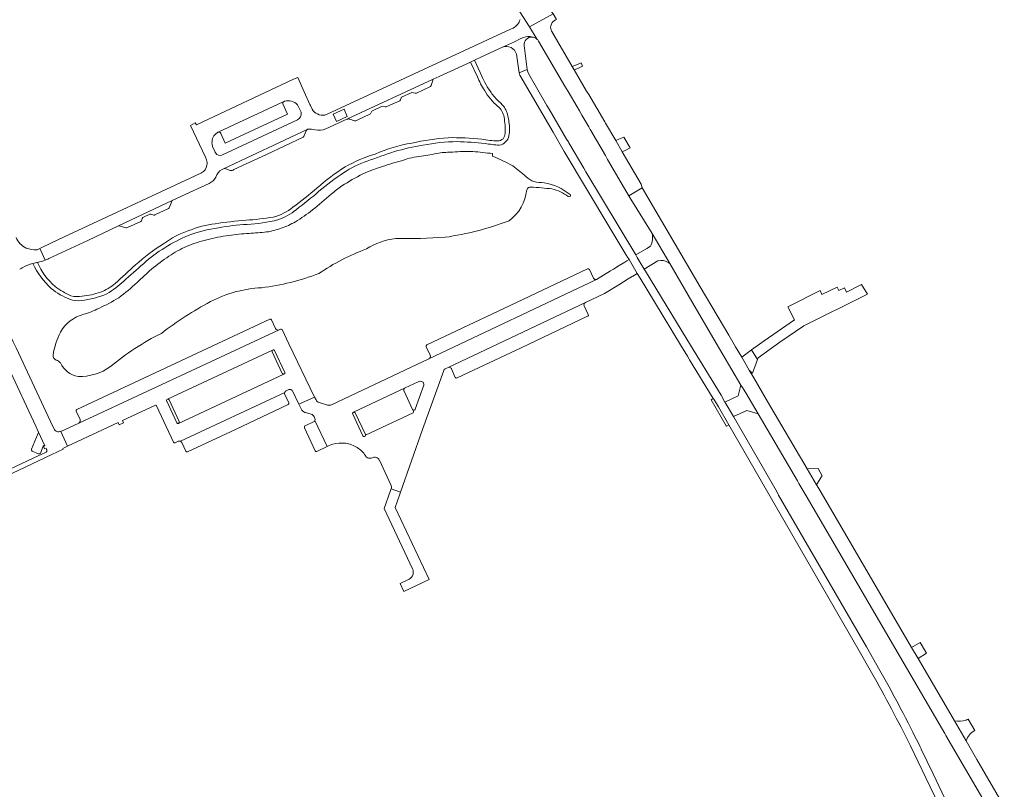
# Model space of a CAD drawing. Header units: metres. Extents: x 166325 to 190320, y 381923 to 404576.
# Tile 972 of 1056: x 182632 to 183000, y 384244 to 384532. Entities that reach past the tile are written whole.
import ezdxf

# ---------------------------------------------------------------- set-up
doc = ezdxf.new("R2010")
doc.units = ezdxf.units.M
for name, color, linetype, lineweight in [('B-WE-OG-WATER_MEER-GV', 8, 'Continuous', 18), ('B-WE-VH-VERHARDING_ASFALT-GV', 8, 'Continuous', 18), ('B-WE-VH-VERHARDING_BETON-GV', 8, 'Continuous', 18), ('B-WE-VH-VERHARDING_BETONSTRAATSTEEN-GV', 8, 'Continuous', 18), ('B-WE-VH-VERHARDING_STRAATBAKSTEEN-GV', 8, 'Continuous', 18)]:
    doc.layers.add(name, color=color, linetype=linetype, lineweight=lineweight)

msp = doc.modelspace()

# ---------------------------------------------------------------- linework, layer by layer
at = {"layer": 'B-WE-OG-WATER_MEER-GV'}
for points in [[(182782.032, 384480.767, 0.0590534), (182775.157, 384479.198)], [(182788.569, 384481.922, -0.0179067), (182782.032, 384480.767)], [(182793.815, 384482.313, 0.0254104), (182788.569, 384481.922)], [(182801.269, 384482.465, 0.028703), (182793.815, 384482.313)], [(182808.696, 384481.695, 0.0166978), (182801.269, 384482.465)], [(182816.24, 384477.116, 0.0317186), (182808.688, 384480.743)], [(182767.435, 384476.865, 0.0287797), (182760.262, 384474.138)], [(182775.157, 384479.198, 0.0155556), (182767.435, 384476.865)], [(182821.165, 384473.111, 0.0375733), (182816.24, 384477.116)], [(182760.262, 384474.138, 0.0210963), (182752.398, 384469.674)], [(182824.166, 384471.235, -0.0961124), (182821.165, 384473.111)], [(182752.398, 384469.674, 0.0283836), (182748.428, 384466.507)], [(182821.456, 384468.18, -0.3743519), (182823.051, 384469.211)], [(182823.051, 384469.211, -0.011121), (182830.893, 384468.53)], [(182827.981, 384470.85, -0.0426358), (182824.166, 384471.235)], [(182837.661, 384466.402, 0.1281998), (182827.981, 384470.85)], [(182830.893, 384468.53, -0.1033635), (182836.964, 384465.665)], [(182748.428, 384466.507, -0.0095873), (182741.423, 384460.665)], [(182814.883, 384456.59, 0.2059068), (182821.456, 384468.18)], [(182836.964, 384465.665, 0.9108117), (182837.661, 384466.402)], [(182741.423, 384460.665, -0.0381036), (182735.014, 384456.28)], [(182729.722, 384453.863, -0.0592994), (182724.265, 384452.44)], [(182735.014, 384456.28, -0.0660187), (182729.722, 384453.863)], [(182790.938, 384450.441, 0.0514184), (182814.883, 384456.59)], [(182710.167, 384451.133, 0.0376859), (182701.933, 384449.475)], [(182717.698, 384451.903, 0.0266181), (182710.167, 384451.133)], [(182724.265, 384452.44, -0.0120613), (182717.698, 384451.903)], [(182761.574, 384446.119, -0.1162464), (182772.513, 384449.959)], [(182772.513, 384449.959, 0.0156245), (182790.938, 384450.441)], [(182694.336, 384446.998, 0.0421309), (182687.782, 384443.404)], [(182701.933, 384449.475, 0.0527938), (182694.336, 384446.998)], [(182687.782, 384443.404, 0.0271624), (182681.258, 384438.556)], [(182743.738, 384436.905, -0.0581062), (182761.574, 384446.119)], [(182681.258, 384438.556, 0.0075125), (182675.872, 384433.526)], [(182722.361, 384431.632, 0.0622054), (182743.738, 384436.905)], [(182675.872, 384433.526, -0.0310116), (182669.031, 384427.877)], [(182703.318, 384426.409, -0.1073191), (182722.361, 384431.632)], [(182669.031, 384427.877, -0.0328307), (182661.532, 384423.905)], [(182684.956, 384414.573, -0.0408813), (182703.318, 384426.409)], [(182655.922, 384421.691, 0.2028028), (182647.278, 384415.031)], [(182661.532, 384423.905, -0.0464954), (182655.922, 384421.691)], [(182647.278, 384415.031, 0.0786099), (182644.514, 384406.445)], [(182665.928, 384402.176, -0.0586868), (182684.956, 384414.573)], [(182644.514, 384406.445, 0.2799141), (182645.625, 384404.542)], [(182645.625, 384404.542, -0.1614487), (182647.266, 384403.507)], [(182647.266, 384403.507, 0.2427749), (182653.805, 384398.475)], [(182653.805, 384398.475, 0.1704556), (182665.928, 384402.176)]]:
    msp.add_lwpolyline(points, format="xyb", dxfattribs=at)
at = {"layer": 'B-WE-OG-WATER_MEER-GV', "flags": 128}
msp.add_lwpolyline([(182808.688, 384480.743), (182808.696, 384481.695)], dxfattribs=at)
at = {"layer": 'B-WE-VH-VERHARDING_ASFALT-GV', "flags": 128}
for points in [[(182953.399, 384288.646), (182948.341, 384297.41), (182915.575, 384354.184), (182914.989, 384355.199), (182898.669, 384383.476), (182895.647, 384388.713), (182895.534, 384388.919), (182894.105, 384391.526), (182890.323, 384397.572), (182884.989, 384406.334), (182881.287, 384412.415), (182865.824, 384437.814), (182865.378, 384438.547), (182864.639, 384439.761), (182862.72, 384442.957), (182862.171, 384443.872), (182862.166, 384443.88), (182843.555, 384474.904), (182842.746, 384476.286), (182837.165, 384485.784), (182837.009, 384486.05), (182836.61, 384486.73), (182836.368, 384487.143), (182829.798, 384498.323), (182828.99, 384499.745), (182822.226, 384511.391), (182821.873, 384512.247), (182821.664, 384513.149), (182818.688, 384511.938), (182818.768, 384511.394), (182818.84, 384510.99), (182831.283, 384489.772), (182835.441, 384482.553), (182852.539, 384454.04), (182858.513, 384444.077), (182859.148, 384443.018), (182859.461, 384442.496), (182859.677, 384442.137), (182862.776, 384436.969), (182863.819, 384435.228), (182869.142, 384426.351), (182879.294, 384409.647), (182879.483, 384409.336), (182879.91, 384408.634), (182881.48, 384406.031), (182882.172, 384404.902), (182882.273, 384404.737), (182891.168, 384390.223), (182891.324, 384389.969), (182893.058, 384387.167), (182896.964, 384380.391), (182945.621, 384295.979)], [(182999.89, 384237.878), (182989.661, 384255.44), (182985.592, 384262.403), (182981.278, 384269.786), (182967.682, 384293.054), (182965.246, 384297.224), (182930.54, 384356.62), (182929.745, 384357.974), (182926.25, 384363.925), (182911.444, 384389.14), (182906.27, 384397.95), (182904.593, 384400.819), (182901.783, 384405.626), (182899.511, 384409.513), (182896.965, 384413.868), (182894.918, 384417.314), (182886.25, 384431.91), (182864.532, 384468.946), (182864.532, 384468.947), (182859.635, 384465.976), (182859.783, 384465.724), (182868.343, 384451.916), (182874.88, 384440.621), (182881.77, 384428.84), (182890.179, 384414.52), (182894.782, 384406.68), (182901.512, 384395.218), (182902.13, 384394.38), (182903.106, 384392.714), (182903.317, 384392.353), (182907.931, 384384.479), (182922.577, 384359.482), (182923.17, 384358.47), (182925.842, 384353.91), (182977.645, 384265.047), (182978.05, 384264.352), (182992.712, 384239.2)], [(182790.947, 384401.301), (182792.097, 384401.838), (182843.359, 384426.071), (182850.536, 384429.483), (182855.861, 384432.74), (182859.375, 384434.889), (182861.684, 384436.301), (182862.776, 384436.969), (182859.677, 384442.137), (182858.807, 384441.605), (182858.156, 384441.207), (182855.346, 384439.487), (182854.86, 384439.19), (182853.857, 384438.575), (182853.688, 384438.472), (182852.739, 384437.891), (182847.584, 384434.735), (182784.894, 384405.055), (182764.566, 384395.454), (182748.572, 384387.899), (182748.474, 384387.853)], [(182844.219, 384438.639), (182815.297, 384424.97), (182784.107, 384410.227)], [(182846.385, 384435.193), (182846.364, 384435.237), (182844.876, 384438.393), (182844.875, 384438.395)], [(182784.894, 384405.055), (182847.584, 384434.735)], [(182843.359, 384426.071), (182792.097, 384401.838)], [(182844.461, 384421.608), (182844.46, 384421.61), (182842.927, 384424.789)], [(182795.429, 384397.899), (182795.44, 384397.904), (182819.361, 384409.189), (182844.209, 384420.952), (182844.254, 384420.973)], [(182725.498, 384419.825), (182653.337, 384386.114)], [(182727.63, 384416.371), (182727.627, 384416.376), (182726.092, 384419.557), (182726.079, 384419.584)], [(182729.506, 384416.147), (182729.462, 384416.127), (182728.945, 384415.897), (182654.11, 384381.011), (182647.386, 384377.88), (182649.894, 384372.437), (182664.843, 384379.42), (182668.756, 384381.248), (182668.893, 384380.956), (182669.162, 384380.384), (182670.79, 384381.149), (182670.534, 384381.728)], [(182654.11, 384381.011), (182728.945, 384415.897)], [(182732.575, 384410.691), (182730.043, 384415.995)], [(182733.877, 384393.104), (182733.897, 384393.063), (182736.289, 384388.113), (182742.227, 384390.764), (182732.575, 384410.691)], [(182783.878, 384409.586), (182783.887, 384409.566), (182785.388, 384406.387)], [(182726.504, 384408.325), (182687.196, 384389.941)], [(182687.196, 384389.941), (182726.504, 384408.325)], [(182730.154, 384399.553), (182730.142, 384399.579), (182726.339, 384407.667), (182726.314, 384407.72)], [(182727.228, 384408.125), (182731.079, 384399.977)], [(182691.412, 384380.93), (182730.744, 384399.291)], [(182730.744, 384399.291), (182691.412, 384380.93)], [(182770.821, 384356.515), (182774.293, 384355.26), (182782.576, 384378.599), (182790.433, 384400.714)], [(182793.255, 384401.4), (182793.303, 384401.298), (182794.783, 384398.138), (182794.785, 384398.134)], [(182756.678, 384385.089), (182776.08, 384394.273), (182780.85, 384396.52)], [(182782.971, 384395.184), (182779.785, 384386.216), (182779.769, 384386.171)], [(182731.023, 384392.482), (182692.048, 384374.291)], [(182692.048, 384374.291), (182731.023, 384392.482)], [(182732.572, 384388.572), (182732.556, 384388.606), (182731.077, 384391.756), (182731.068, 384391.775)], [(182731.528, 384393.071), (182731.583, 384393.096), (182732.549, 384393.535)], [(182732.549, 384393.535), (182732.627, 384393.571)], [(182776.08, 384394.273), (182756.678, 384385.089)], [(182778.818, 384386.145), (182778.816, 384386.149), (182775.627, 384392.928), (182775.601, 384392.982)], [(182670.534, 384381.728), (182670.405, 384382.018), (182682.769, 384387.794)], [(182683.12, 384387.539), (182683.141, 384387.494), (182689.435, 384373.94)], [(182686.94, 384389.245), (182686.926, 384389.274)], [(182690.733, 384381.162), (182686.94, 384389.245)], [(182687.837, 384389.711), (182691.638, 384381.586)], [(182694.741, 384370.341), (182694.777, 384370.358), (182712.639, 384378.713), (182732.331, 384387.94)], [(182742.752, 384389.681), (182742.728, 384389.73), (182742.227, 384390.764), (182736.289, 384388.113), (182737.13, 384386.372), (182737.139, 384386.353)], [(182747.083, 384387.758), (182747.045, 384387.769), (182743.882, 384388.707)], [(182653.1, 384385.466), (182653.11, 384385.446), (182654.557, 384382.37), (182654.568, 384382.348)], [(182738.592, 384385.061), (182738.809, 384384.996), (182740.862, 384384.378), (182740.941, 384384.354)], [(182760.275, 384376.283), (182756.435, 384384.415)], [(182757.335, 384384.876), (182761.182, 384376.729)], [(182761.228, 384376.527), (182779.011, 384384.937), (182779.323, 384385.848)], [(182779.323, 384385.848), (182779.011, 384384.937), (182761.228, 384376.527)], [(182741.824, 384381.462), (182738.644, 384379.983), (182738.606, 384379.965)], [(182742.012, 384383.407), (182742.026, 384383.377), (182742.284, 384382.813), (182742.316, 384382.744)], [(182743.04, 384370.454), (182743.084, 384370.475), (182746.874, 384372.267), (182742.329, 384382.012)], [(182742.329, 384382.012), (182746.874, 384372.267), (182747.61, 384372.615), (182748.281, 384372.882), (182749.031, 384373.143)], [(182738.388, 384379.337), (182738.393, 384379.327), (182742.418, 384370.699), (182742.421, 384370.693)], [(182689.435, 384373.94), (182689.453, 384373.9)], [(182690.065, 384373.67), (182690.126, 384373.699), (182691.279, 384374.243)], [(182691.279, 384374.243), (182691.318, 384374.261)], [(182692.606, 384373.791), (182692.618, 384373.766), (182694.095, 384370.591)], [(182766.377, 384367.226), (182766.392, 384367.194), (182770.721, 384358.035), (182770.732, 384358.012)], [(182945.621, 384295.979), (182950.322, 384287.824)], [(182964.806, 384260.508), (182970.553, 384248.574), (182985.641, 384217.245)], [(182989.203, 384216.729), (182986.415, 384222.444), (182985.269, 384224.793), (182973.277, 384249.966), (182968.83, 384259.301), (182968.785, 384259.393), (182968.432, 384260.115)]]:
    msp.add_lwpolyline(points, dxfattribs=at)
at = {"layer": 'B-WE-VH-VERHARDING_ASFALT-GV'}
for points in [[(182844.875, 384438.395, 0.4086946), (182844.219, 384438.639)], [(182847.584, 384434.735, -0.388378), (182846.385, 384435.193)], [(182842.927, 384424.789, -0.3917739), (182843.359, 384426.071)], [(182844.254, 384420.973, 0.4015164), (182844.461, 384421.608)], [(182726.079, 384419.584, 0.3628484), (182725.498, 384419.825)], [(182728.945, 384415.897, -0.4075549), (182727.63, 384416.371)], [(182730.043, 384415.995, 0.3317723), (182729.506, 384416.147)], [(182784.107, 384410.227, 0.401523), (182783.878, 384409.586)], [(182726.314, 384407.72, -0.3566309), (182726.504, 384408.325)], [(182726.504, 384408.325, -0.4528235), (182727.228, 384408.125)], [(182785.388, 384406.387, -0.3933111), (182784.894, 384405.055)], [(182730.744, 384399.291, -0.3564014), (182730.154, 384399.553)], [(182731.079, 384399.977, -0.4499224), (182730.744, 384399.291)], [(182790.433, 384400.714, -0.177116), (182790.947, 384401.301)], [(182792.097, 384401.838, -0.3732288), (182793.255, 384401.4)], [(182780.85, 384396.52, -0.2162726), (182782.399, 384396.499)], [(182782.399, 384396.499, -0.3956626), (182782.971, 384395.184)], [(182794.785, 384398.134, 0.4111408), (182795.429, 384397.899)], [(182731.068, 384391.775, -0.1853495), (182731.023, 384392.482)], [(182731.023, 384392.482, -0.2048092), (182731.528, 384393.071)], [(182732.627, 384393.571, -0.388211), (182733.877, 384393.104)], [(182775.601, 384392.982, -0.4021239), (182776.08, 384394.273)], [(182682.769, 384387.794, -0.2347085), (182683.12, 384387.539)], [(182686.926, 384389.274, -0.4170349), (182687.196, 384389.941)], [(182687.196, 384389.941, -0.3869024), (182687.837, 384389.711)], [(182732.331, 384387.94, 0.4038823), (182732.572, 384388.572)], [(182743.882, 384388.707, -0.1996499), (182742.752, 384389.681)], [(182748.474, 384387.853, -0.1761454), (182747.083, 384387.758)], [(182653.337, 384386.114, 0.4030476), (182653.1, 384385.466)], [(182737.139, 384386.353, 0.1970701), (182738.592, 384385.061)], [(182740.941, 384384.354, -0.2081327), (182742.012, 384383.407)], [(182756.435, 384384.415, -0.4110417), (182756.678, 384385.089)], [(182756.678, 384385.089, -0.3937845), (182757.335, 384384.876)], [(182779.323, 384385.848, -0.3067936), (182778.818, 384386.145)], [(182779.769, 384386.171, -0.2847796), (182779.323, 384385.848)], [(182654.568, 384382.348, -0.3980799), (182654.11, 384381.011)], [(182691.412, 384380.93, -0.4244222), (182690.733, 384381.162)], [(182691.638, 384381.586, -0.4019931), (182691.412, 384380.93)], [(182742.329, 384382.012, -0.1943231), (182741.824, 384381.462)], [(182742.316, 384382.744, -0.187148), (182742.329, 384382.012)], [(182738.606, 384379.965, 0.3977031), (182738.388, 384379.337)], [(182761.228, 384376.527, -0.793143), (182760.275, 384376.283)], [(182761.182, 384376.729, -0.1078309), (182761.228, 384376.527)], [(182689.453, 384373.9, 0.3823846), (182690.065, 384373.67)], [(182691.318, 384374.261, -0.1917947), (182692.048, 384374.291)], [(182692.048, 384374.291, -0.19841), (182692.606, 384373.791)], [(182749.031, 384373.143, -0.1101105), (182753.735, 384373.493)], [(182753.735, 384373.493, -0.1117465), (182758.131, 384371.906)], [(182694.095, 384370.591, 0.4021544), (182694.741, 384370.341)], [(182742.421, 384370.693, 0.3988308), (182743.04, 384370.454)], [(182758.131, 384371.906, -0.1132299), (182761.193, 384368.883)], [(182761.193, 384368.883, 0.1972588), (182762.291, 384367.968)], [(182762.291, 384367.968, 0.191365), (182763.707, 384368.095)], [(182763.707, 384368.095, -0.1914045), (182765.243, 384368.231)], [(182765.243, 384368.231, -0.2005365), (182766.377, 384367.226)], [(182770.732, 384358.012, -0.190383), (182770.821, 384356.515)], [(182968.432, 384260.115, 0.0146861), (182953.399, 384288.646)], [(182950.322, 384287.824, -0.0135423), (182964.806, 384260.508)]]:
    msp.add_lwpolyline(points, format="xyb", dxfattribs=at)
at = {"layer": 'B-WE-VH-VERHARDING_BETON-GV'}
for points in [[(182726.504, 384408.325, 0.3566309), (182726.314, 384407.72)], [(182727.228, 384408.125, 0.4528235), (182726.504, 384408.325)], [(182730.154, 384399.553, 0.3564014), (182730.744, 384399.291)], [(182730.744, 384399.291, 0.4499224), (182731.079, 384399.977)], [(182687.196, 384389.941, 0.4170349), (182686.926, 384389.274)], [(182687.837, 384389.711, 0.3869024), (182687.196, 384389.941)], [(182756.678, 384385.089, 0.4110417), (182756.435, 384384.415)], [(182757.335, 384384.876, 0.3937845), (182756.678, 384385.089)], [(182690.733, 384381.162, 0.4244222), (182691.412, 384380.93)], [(182691.412, 384380.93, 0.4019931), (182691.638, 384381.586)], [(182760.275, 384376.283, 0.793143), (182761.228, 384376.527)], [(182761.228, 384376.527, 0.1078309), (182761.182, 384376.729)]]:
    msp.add_lwpolyline(points, format="xyb", dxfattribs=at)
at = {"layer": 'B-WE-VH-VERHARDING_BETON-GV', "flags": 128}
for points in [[(182726.314, 384407.72), (182726.339, 384407.667), (182730.142, 384399.579), (182730.154, 384399.553)], [(182731.079, 384399.977), (182727.228, 384408.125)], [(182686.926, 384389.274), (182686.94, 384389.245), (182690.733, 384381.162)], [(182691.638, 384381.586), (182687.837, 384389.711)], [(182756.435, 384384.415), (182760.275, 384376.283)], [(182761.182, 384376.729), (182757.335, 384384.876)]]:
    msp.add_lwpolyline(points, dxfattribs=at)
at = {"layer": 'B-WE-VH-VERHARDING_BETONSTRAATSTEEN-GV', "flags": 128}
for points in [[(182818.934, 384534.636), (182822.443, 384529.064), (182831.29, 384533.903), (182829.751, 384536.03)], [(182822.443, 384529.064), (182818.934, 384534.636)], [(182832.033, 384531.556), (182832.312, 384531.677), (182832.606, 384531.805), (182831.29, 384533.903), (182822.443, 384529.064), (182825.398, 384524.368)], [(182816.445, 384528.632), (182815.419, 384528.157), (182748.576, 384497.24)], [(182825.398, 384524.368), (182822.443, 384529.064)], [(182841.135, 384497.642), (182842.083, 384496.014), (182844.616, 384491.667), (182844.852, 384491.263), (182845.195, 384490.675), (182845.407, 384490.311), (182850.851, 384480.968), (182851.678, 384479.568), (182858.909, 384467.217), (182859.635, 384465.976), (182864.532, 384468.947), (182864.2, 384470.33), (182857.168, 384482.337), (182854.696, 384486.558), (182850.909, 384493.024), (182850.591, 384493.568), (182844.604, 384503.79), (182843.84, 384505.095), (182839.221, 384513.009), (182838.46, 384514.312), (182830.831, 384527.384), (182830.774, 384527.482)], [(182746.406, 384490.95), (182754.293, 384494.531), (182786.542, 384509.477), (182788.706, 384510.48), (182800.455, 384515.925), (182801.902, 384516.595), (182804.556, 384517.825), (182812.401, 384521.461), (182816.837, 384523.517), (182819.285, 384524.651)], [(182820.293, 384525.118), (182819.285, 384524.651), (182816.837, 384523.517), (182812.401, 384521.461)], [(182819.285, 384524.651), (182820.293, 384525.118)], [(182825.738, 384523.926), (182825.885, 384523.676), (182835.709, 384506.924), (182836.916, 384504.861), (182840.248, 384499.165), (182841.135, 384497.642)], [(182821.664, 384513.149), (182820.482, 384522.049)], [(182817.585, 384518.837), (182818.688, 384511.938)], [(182818.688, 384511.938), (182821.664, 384513.149)], [(182741.251, 384498.268), (182740.64, 384499.643), (182740.443, 384500.087), (182738.349, 384504.798), (182735.945, 384510.205), (182734.266, 384509.576), (182698.02, 384492.46), (182697.55, 384493.228), (182695.81, 384492.24), (182700.308, 384482.708), (182701.429, 384480.332)], [(182706.108, 384489.667), (182706.394, 384489.801), (182730.435, 384501.027), (182730.616, 384501.111), (182730.835, 384501.214)], [(182730.835, 384501.214), (182730.975, 384501.279)], [(182735.802, 384499.952), (182737.155, 384497.244)], [(182735.796, 384494.368), (182707.854, 384481.295)], [(182748.576, 384497.24), (182746.076, 384496.083), (182746.074, 384496.083)], [(182708.137, 384476.059), (182739.378, 384490.713)], [(182705.757, 384489.503), (182706.108, 384489.667)], [(182705.002, 384482.22), (182704.106, 384484.314)], [(182701.429, 384480.332), (182701.861, 384479.417)], [(182699.402, 384474.247), (182646.533, 384449.572), (182640.585, 384446.796), (182639.517, 384446.297), (182639.768, 384445.759), (182641.567, 384441.913)], [(182692.451, 384465.769), (182702.829, 384470.576)], [(182642.504, 384442.301), (182642.928, 384442.496), (182657.43, 384449.215), (182668.979, 384454.745), (182671.249, 384455.831), (182688.992, 384464.148), (182692.451, 384465.769)], [(182874.88, 384440.621), (182868.343, 384451.916)], [(182867.723, 384447.119), (182866.27, 384446.258), (182862.171, 384443.872), (182862.72, 384442.957), (182864.639, 384439.761), (182865.378, 384438.547)], [(182865.378, 384438.547), (182870.464, 384441.634)], [(182644.88, 384378.784), (182643.551, 384381.632), (182630.71, 384409.148), (182629.636, 384411.451), (182621.705, 384428.446)], [(182616.685, 384425.58), (182617.313, 384424.235), (182638.038, 384379.866), (182638.959, 384377.892), (182641.373, 384372.559)], [(182905.794, 384399.732), (182907.678, 384404.769), (182905.448, 384408.421), (182901.783, 384405.626), (182904.593, 384400.819)], [(182641.718, 384370.032), (182641.674, 384370.012), (182637.268, 384368.039), (182607.131, 384353.91), (182608.342, 384351.44), (182609.919, 384352.114), (182609.49, 384353.026), (182644.021, 384369.262), (182648.288, 384371.268), (182648.13, 384371.601), (182649.894, 384372.437), (182647.386, 384377.88)], [(182638.984, 384377.231), (182636.431, 384371.274)], [(182641.373, 384372.559), (182638.959, 384377.892)], [(182647.386, 384377.88), (182647.332, 384377.997)], [(182636.694, 384370.61), (182639.071, 384369.59)], [(182639.745, 384369.852), (182640.828, 384372.391), (182640.834, 384372.405)], [(182641.373, 384372.559), (182640.881, 384372.328), (182641.328, 384371.37), (182641.874, 384371.625), (182642.09, 384371.17), (182642.123, 384371.101)], [(182774.293, 384355.26), (182770.821, 384356.515), (182770.513, 384355.81), (182768.159, 384349.195), (182778.833, 384326.631)], [(182777.523, 384322.711), (182774.114, 384321.094), (182775.518, 384318.108), (182785.047, 384322.613), (182772.335, 384349.519), (182774.083, 384354.548), (182774.293, 384355.26)], [(182981.278, 384269.786), (182985.592, 384262.403)], [(182988.849, 384266.199), (182986.437, 384270.446)]]:
    msp.add_lwpolyline(points, dxfattribs=at)
at = {"layer": 'B-WE-VH-VERHARDING_BETONSTRAATSTEEN-GV'}
for points in [[(182818.949, 384531.805, -0.2083354), (182816.445, 384528.632)], [(182830.453, 384529.475, -0.2335426), (182832.033, 384531.556)], [(182830.774, 384527.482, -0.1771313), (182830.453, 384529.475)], [(182823.523, 384525.25, 0.1479935), (182820.293, 384525.118)], [(182820.293, 384525.118, -0.1479935), (182823.523, 384525.25)], [(182820.482, 384522.049, -0.4706853), (182823.523, 384525.25)], [(182823.523, 384525.25, -0.187614), (182825.398, 384524.368)], [(182825.398, 384524.368, -0.0408922), (182825.738, 384523.926)], [(182812.401, 384521.461, -0.4645945), (182817.585, 384518.837)], [(182730.975, 384501.279, -0.266197), (182735.802, 384499.952)], [(182743.241, 384496.512, -0.1377431), (182741.251, 384498.268)], [(182737.203, 384496.951, -0.3111925), (182735.796, 384494.368)], [(182737.155, 384497.244, -0.0316116), (182737.203, 384496.951)], [(182746.074, 384496.083, -0.1500512), (182743.241, 384496.512)], [(182739.378, 384490.713, -0.0965558), (182739.73, 384490.817)], [(182739.73, 384490.817, -0.0643973), (182742.375, 384490.579)], [(182742.375, 384490.579, 0.1678285), (182746.406, 384490.95)], [(182703.859, 384485.646, -0.2552008), (182705.757, 384489.503)], [(182704.106, 384484.314, -0.0548672), (182703.859, 384485.646)], [(182701.861, 384479.417, -0.1263546), (182701.999, 384477.359)], [(182705.134, 384481.971, -0.0363381), (182705.002, 384482.22)], [(182707.854, 384481.295, -0.4044649), (182705.134, 384481.971)], [(182701.999, 384477.359, -0.2229529), (182699.946, 384474.501)], [(182705.312, 384472.938, -0.185512), (182707.611, 384475.781)], [(182707.611, 384475.781, -0.1099267), (182708.137, 384476.059)], [(182699.946, 384474.501, -0.0358218), (182699.402, 384474.247)], [(182702.829, 384470.576, 0.1587609), (182705.312, 384472.938)], [(182868.343, 384451.916, -0.1475788), (182867.723, 384447.119)], [(182641.567, 384441.913, 0.0128185), (182642.504, 384442.301)], [(182870.464, 384441.634, -0.2223052), (182874.503, 384440.916)], [(182874.503, 384440.916, -0.023818), (182874.88, 384440.621)], [(182904.593, 384400.819, 0.0688857), (182905.794, 384399.732)], [(182638.959, 384377.892, -0.1861016), (182638.984, 384377.231)], [(182647.332, 384377.997, -0.4203649), (182644.88, 384378.784)], [(182636.431, 384371.274, 0.402235), (182636.694, 384370.61)], [(182639.071, 384369.59, 0.4098527), (182639.745, 384369.852)], [(182640.834, 384372.405, -0.4636121), (182641.373, 384372.559)], [(182642.123, 384371.101, -0.3991994), (182641.718, 384370.032)], [(182778.833, 384326.631, -0.1651845), (182778.975, 384324.633)], [(182778.975, 384324.633, -0.2009304), (182777.523, 384322.711)], [(182985.646, 384270.116, -0.1346081), (182981.278, 384269.786)], [(182986.437, 384270.446, -0.0255792), (182985.646, 384270.116)], [(182985.592, 384262.403, -0.1904194), (182988.849, 384266.199)]]:
    msp.add_lwpolyline(points, format="xyb", dxfattribs=at)
at = {"layer": 'B-WE-VH-VERHARDING_BETONSTRAATSTEEN-GV', "flags": 128}
for points in [[(182842.318, 384514.36), (182841.775, 384515.657), (182840.036, 384514.926), (182838.46, 384514.312), (182839.221, 384513.009), (182840.767, 384513.648)], [(182749.09, 384496.46), (182753.201, 384498.372), (182754.416, 384495.586), (182750.405, 384493.687)], [(182860.048, 384483.845), (182857.677, 384487.902), (182855.834, 384487.085), (182854.696, 384486.558), (182857.168, 384482.337), (182858.43, 384483.021)], [(182940.136, 384431.576), (182938.073, 384430.588), (182937.457, 384431.875), (182931.774, 384429.117), (182931.069, 384430.58), (182918.997, 384424.53), (182921.546, 384419.657), (182910.191, 384411.732), (182905.448, 384408.421), (182907.678, 384404.769), (182907.929, 384405.414), (182916.068, 384411.286), (182925.038, 384417.347), (182948.823, 384429.175), (182946.572, 384432.83), (182940.919, 384429.963)], [(182901.512, 384395.218), (182900.5, 384391.248), (182895.534, 384388.919), (182895.647, 384388.713), (182898.669, 384383.476), (182903.649, 384385.789), (182907.931, 384384.479), (182903.317, 384392.353), (182903.106, 384392.714), (182902.13, 384394.38)], [(182891.168, 384390.223), (182890.351, 384389.738), (182896.011, 384379.964), (182896.05, 384379.896), (182896.964, 384380.391), (182893.058, 384387.167), (182891.324, 384389.969)], [(182968.441, 384299.125), (182965.246, 384297.224), (182967.682, 384293.054), (182970.835, 384295.136), (182970.453, 384295.773)]]:
    msp.add_lwpolyline(points, close=True, dxfattribs=at)
at = {"layer": 'B-WE-VH-VERHARDING_STRAATBAKSTEEN-GV', "flags": 128}
for points in [[(182801.902, 384516.595), (182800.455, 384515.925)], [(182804.719, 384510.588), (182802.642, 384514.998), (182801.902, 384516.595)], [(182800.455, 384515.925), (182803.016, 384510.423)], [(182785.875, 384507.476), (182786.542, 384509.477), (182754.293, 384494.531)], [(182780.222, 384504.341), (182785.51, 384506.802)], [(182769.241, 384499.303), (182774.001, 384501.485)], [(182774.423, 384502.12), (182774.687, 384502.819)], [(182774.687, 384502.819), (182778.486, 384504.59), (182779.818, 384504.264)], [(182730.616, 384501.111), (182730.435, 384501.027), (182706.394, 384489.801), (182706.108, 384489.667)], [(182707.176, 384489.225), (182708.835, 384485.581), (182732.117, 384496.393), (182730.34, 384500.264)], [(182763.236, 384496.846), (182763.525, 384497.616), (182767.493, 384499.466), (182768.625, 384499.149)], [(182755.402, 384494.542), (182757.157, 384493.973)], [(182758.061, 384494.157), (182762.892, 384496.395)], [(182739.378, 384490.713), (182708.137, 384476.059)], [(182707.171, 384489.235), (182707.176, 384489.225)], [(182712.077, 384475.728), (182724.268, 384481.364), (182737.901, 384487.814)], [(182738.358, 384488.445), (182739.02, 384490.266)], [(182709.008, 384476.011), (182710.646, 384475.394)], [(182687.943, 384461.662), (182688.992, 384464.148), (182671.249, 384455.831), (182668.979, 384454.745)], [(182682.568, 384458.878), (182687.667, 384461.266)], [(182677.651, 384456.935), (182677.824, 384457.494)], [(182678.287, 384458.006), (182680.668, 384459.04)], [(182681.439, 384458.935), (182682.086, 384458.743)], [(182669.659, 384454.621), (182671.637, 384453.948)], [(182672.254, 384454.055), (182677.334, 384456.413)], [(182641.567, 384441.913), (182639.768, 384445.759), (182639.517, 384446.297), (182638.51, 384445.828)]]:
    msp.add_lwpolyline(points, dxfattribs=at)
at = {"layer": 'B-WE-VH-VERHARDING_STRAATBAKSTEEN-GV'}
for points in [[(182803.016, 384510.423, 0.0415409), (182805.666, 384505.354)], [(182808.155, 384504.515, -0.0521569), (182804.719, 384510.588)], [(182785.51, 384506.802, 0.1215052), (182785.875, 384507.476)], [(182805.666, 384505.354, 0.0878615), (182810.592, 384499.411)], [(182774.001, 384501.485, 0.1265989), (182774.423, 384502.12)], [(182779.818, 384504.264, 0.1072591), (182780.222, 384504.341)], [(182811.093, 384501.153, -0.058362), (182808.155, 384504.515)], [(182730.3, 384500.467, -0.2618317), (182730.616, 384501.111)], [(182730.34, 384500.264, -0.0691911), (182730.3, 384500.467)], [(182768.625, 384499.149, 0.2658524), (182769.241, 384499.303)], [(182810.592, 384499.411, -0.1894848), (182812.986, 384495.33)], [(182813.687, 384498.013, 0.0961929), (182811.093, 384501.153)], [(182814.765, 384493.491, 0.0800382), (182813.687, 384498.013)], [(182754.293, 384494.531, -0.1992517), (182755.402, 384494.542)], [(182757.157, 384493.973, 0.3201451), (182758.061, 384494.157)], [(182762.892, 384496.395, 0.1745595), (182763.236, 384496.846)], [(182812.986, 384495.33, -0.0569108), (182813.362, 384489.254)], [(182739.02, 384490.266, -0.1892691), (182739.378, 384490.713)], [(182814.809, 384488.412, 0.0996304), (182814.765, 384493.491)], [(182706.108, 384489.667, -0.1758763), (182706.688, 384489.675)], [(182706.688, 384489.675, -0.1660091), (182707.118, 384489.333)], [(182707.118, 384489.333, -0.0322246), (182707.171, 384489.235)], [(182737.901, 384487.814, 0.1620307), (182738.358, 384488.445)], [(182792.091, 384487.651, 0.0416559), (182778.566, 384485.626)], [(182804.746, 384487.119, 0.031431), (182792.091, 384487.651)], [(182810.638, 384486.466, -0.0467017), (182804.746, 384487.119)], [(182813.362, 384489.254, -0.431069), (182810.638, 384486.466)], [(182811.19, 384484.856, 0.3114904), (182814.809, 384488.412)], [(182778.566, 384485.626, 0.0632214), (182764.859, 384481.56)], [(182771.997, 384482.446, -0.0344545), (182782.683, 384484.817)], [(182782.683, 384484.817, -0.0549059), (182795.445, 384486.178)], [(182795.445, 384486.178, -0.0244921), (182805.908, 384485.48)], [(182805.908, 384485.48, 0.0151138), (182811.19, 384484.856)], [(182764.859, 384481.56, 0.0588347), (182753.674, 384476.747)], [(182761.856, 384478.877, -0.0068781), (182771.997, 384482.446)], [(182708.137, 384476.059, -0.1632333), (182709.008, 384476.011)], [(182710.646, 384475.394, 0.1560269), (182712.077, 384475.728)], [(182753.674, 384476.747, 0.0404841), (182743.101, 384468.903)], [(182753.026, 384474.481, -0.0800693), (182761.856, 384478.877)], [(182743.778, 384467.626, -0.0360008), (182753.026, 384474.481)], [(182743.101, 384468.903, -0.019447), (182734.1, 384461.669)], [(182735.395, 384460.858, 0.0186705), (182743.778, 384467.626)], [(182687.667, 384461.266, 0.1218584), (182687.943, 384461.662)], [(182734.1, 384461.669, -0.1095829), (182726.71, 384457.979)], [(182677.824, 384457.494, -0.1751026), (182678.287, 384458.006)], [(182680.668, 384459.04, -0.1984719), (182681.439, 384458.935)], [(182682.086, 384458.743, 0.2170848), (182682.568, 384458.878)], [(182726.71, 384457.979, -0.0232086), (182716.64, 384456.835)], [(182728.505, 384456.971, 0.0976021), (182735.395, 384460.858)], [(182668.979, 384454.745, -0.1770218), (182669.659, 384454.621)], [(182671.637, 384453.948, 0.2029549), (182672.254, 384454.055)], [(182677.334, 384456.413, 0.1906559), (182677.651, 384456.935)], [(182695.025, 384451.153, -0.0517153), (182706.254, 384454.019)], [(182705.027, 384455.534, 0.0688339), (182695.228, 384452.932)], [(182716.64, 384456.835, 0.0135328), (182705.027, 384455.534)], [(182706.254, 384454.019, -0.0297647), (182717.003, 384455.279)], [(182717.003, 384455.279, 0.0460043), (182728.505, 384456.971)], [(182634.449, 384446.451, -0.1901001), (182630.677, 384450.396)], [(182695.228, 384452.932, 0.0781229), (182685.729, 384448.007)], [(182686.294, 384446.56, -0.0403033), (182695.025, 384451.153)], [(182638.51, 384445.828, -0.1410649), (182634.449, 384446.451)], [(182685.729, 384448.007, 0.0503816), (182675.269, 384440.12)], [(182678.256, 384440.583, -0.048238), (182686.294, 384446.56)], [(182632.02, 384438.49, -0.021844), (182633.18, 384439.197)], [(182633.18, 384439.197, -0.0637611), (182636.967, 384440.7)], [(182637.986, 384440.926, 0.0164178), (182636.967, 384440.7)], [(182636.967, 384440.7, -0.0164178), (182637.986, 384440.926)], [(182636.967, 384440.7, 0.0984307), (182643.797, 384431.3)], [(182638.659, 384441.055, -0.0092088), (182637.986, 384440.926)], [(182637.986, 384440.926, 0.0092088), (182638.659, 384441.055)], [(182638.659, 384441.055, 0.0398689), (182641.567, 384441.913)], [(182645.248, 384432.121, -0.1138317), (182638.659, 384441.055)], [(182675.269, 384440.12, -0.0071092), (182667.698, 384433.228)], [(182670.887, 384434.113, 0.0011999), (182678.256, 384440.583)], [(182651.159, 384428.593, -0.0715769), (182645.248, 384432.121)], [(182667.698, 384433.228, -0.0894183), (182662.178, 384429.965)], [(182664.614, 384429.374, 0.067186), (182670.887, 384434.113)], [(182643.797, 384431.3, 0.0804879), (182650.728, 384427.284)], [(182655.401, 384428.458, -0.1120122), (182651.159, 384428.593)], [(182655.011, 384426.871, 0.0875208), (182664.614, 384429.374)], [(182662.178, 384429.965, -0.0630713), (182655.401, 384428.458)], [(182650.728, 384427.284, 0.1329431), (182655.011, 384426.871)]]:
    msp.add_lwpolyline(points, format="xyb", dxfattribs=at)
at = {"layer": 'B-WE-VH-VERHARDING_STRAATBAKSTEEN-GV', "flags": 128}
msp.add_lwpolyline([(182926.25, 384363.925), (182929.745, 384357.974), (182931.504, 384360.89), (182931.808, 384361.394), (182930.358, 384364.066)], close=True, dxfattribs=at)

doc.saveas('drawing.dxf')
